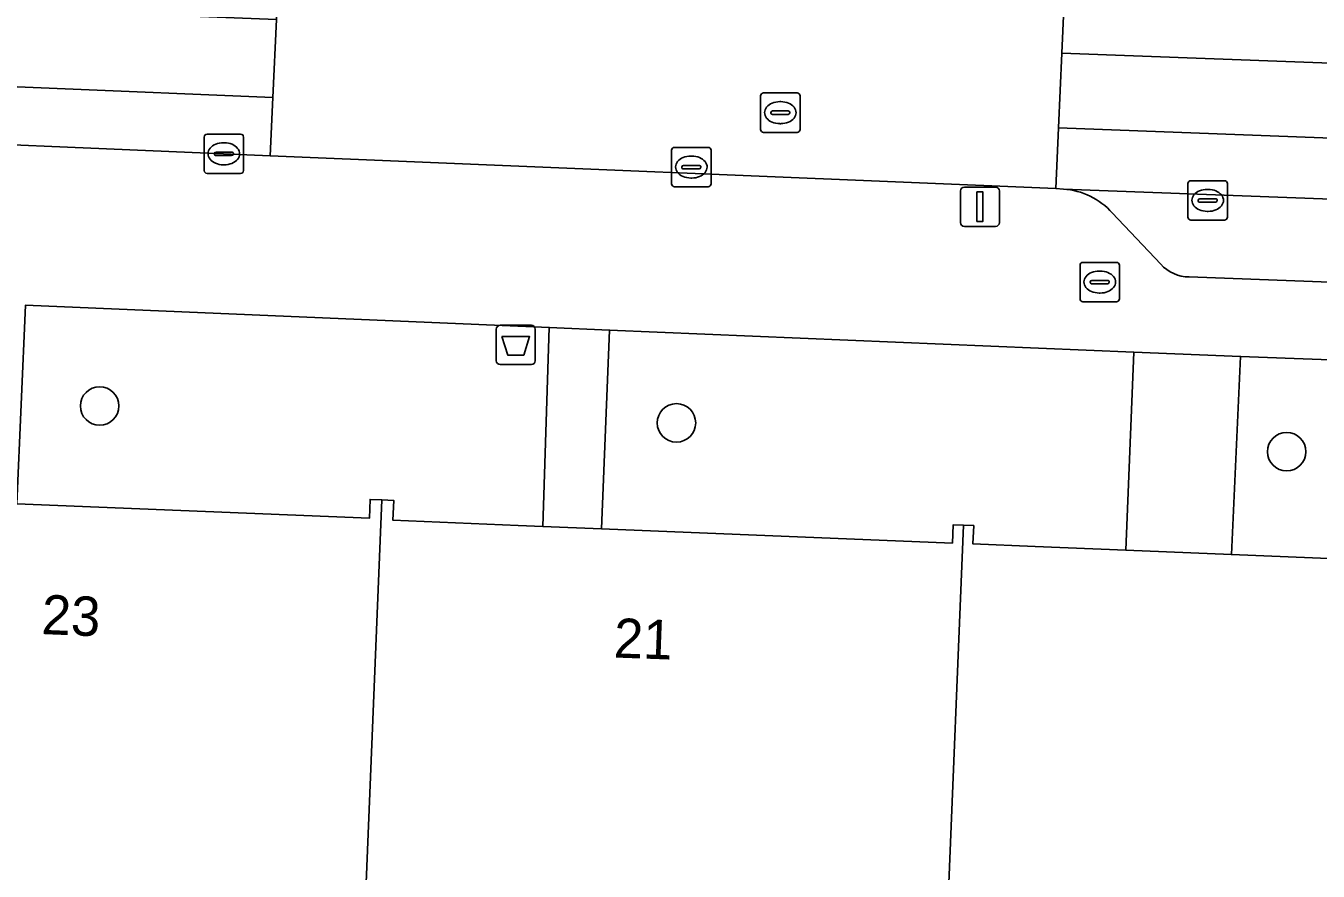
# Model space of a CAD drawing. Extents: x 160732 to 162107, y 387428 to 388479.
# Drawn here: x 161487.49 to 161520.33, y 387731.51 to 387752.98 of the extents above; entities that cross this region are included whole.
import ezdxf

# ---------------------------------------------------------------- set-up
doc = ezdxf.new("R2010")
doc.units = 0
for name, color, linetype in [('IMGEO_Afvalbak', 7, 'Continuous'), ('IMGEO_Boom', 7, 'Continuous'), ('IMGEO_Brandkraan', 7, 'Continuous'), ('IMGEO_Groenvoorziening', 7, 'Continuous'), ('IMGEO_Kolk', 7, 'Continuous'), ('IMGEO_Lichtmast', 7, 'Continuous'), ('IMGEO_Pand', 7, 'Continuous'), ('IMGEO_Pand_nummerreeks', 7, 'Continuous'), ('IMGEO_Parkeervlak_open', 7, 'Continuous'), ('IMGEO_Rijbaan_lokaal_gesloten', 7, 'Continuous'), ('IMGEO_Rijbaan_lokaal_open', 7, 'Continuous'), ('IMGEO_Rioolput', 7, 'Continuous'), ('IMGEO_Voetpad_open', 7, 'Continuous')]:
    doc.layers.add(name, color=color, linetype=linetype)

msp = doc.modelspace()

# ---------------------------------------------------------------- linework, layer by layer
at = {"layer": 'IMGEO_Afvalbak'}
for p, q in [((161499.547, 387745.374), (161500.337, 387745.374)), ((161500.337, 387745.374), (161499.547, 387745.374)), ((161499.447, 387744.474), (161499.447, 387745.274)), ((161499.447, 387745.274), (161499.447, 387744.474)), ((161500.437, 387745.274), (161500.437, 387744.474)), ((161500.437, 387744.474), (161500.437, 387745.274)), ((161500.337, 387744.374), (161499.547, 387744.374)), ((161499.547, 387744.374), (161500.337, 387744.374))]:
    msp.add_line(p, q, dxfattribs=at)
msp.add_lwpolyline([(161499.59, 387745.088), (161500.294, 387745.088), (161500.145, 387744.618), (161499.739, 387744.618), (161499.59, 387745.088)], dxfattribs=at)
for centre, start, end in [((161499.547, 387745.274), 90, 180), ((161499.547, 387745.274), 90, 180), ((161500.337, 387745.274), 0, 90), ((161500.337, 387745.274), 360, 90), ((161499.547, 387744.474), 180, 270), ((161499.547, 387744.474), 180, 270), ((161500.337, 387744.474), 270, 0), ((161500.337, 387744.474), 270, 0)]:
    msp.add_arc(centre, 0.1, start, end, dxfattribs=at)
at = {"layer": 'IMGEO_Boom'}
for centre in [(161489.369, 387743.324), (161504.024, 387742.894), (161519.527, 387742.162)]:
    msp.add_circle(centre, 0.489, dxfattribs=at)
at = {"layer": 'IMGEO_Brandkraan'}
for p, q in [((161514.352, 387746.972), (161515.204, 387746.972)), ((161514.277, 387746.046), (161514.277, 387746.898)), ((161514.765, 387746.752), (161514.79, 387746.752)), ((161515.278, 387746.898), (161515.278, 387746.046)), ((161514.536, 387746.466), (161514.536, 387746.478)), ((161514.974, 387746.429), (161514.576, 387746.429)), ((161514.579, 387746.515), (161514.977, 387746.515)), ((161515.02, 387746.478), (161515.02, 387746.466)), ((161515.204, 387745.972), (161514.352, 387745.972)), ((161514.788, 387746.192), (161514.763, 387746.192))]:
    msp.add_line(p, q, dxfattribs=at)
for points in [[(161514.352, 387746.972), (161515.204, 387746.972)], [(161514.277, 387746.046), (161514.277, 387746.898)], [(161515.278, 387746.898), (161515.278, 387746.046)], [(161515.204, 387745.972), (161514.352, 387745.972)]]:
    msp.add_lwpolyline(points, dxfattribs=at)
for centre, radius, start, end in [((161514.354, 387746.896), 0.0765, 91.552, 178.448), ((161514.354, 387746.896), 0.0765, 91.552, 178.448), ((161515.202, 387746.896), 0.0765, 1.552, 88.448), ((161515.202, 387746.896), 0.0765, 1.552, 88.448), ((161514.576, 387746.475), 0.0403, 85.8775, 175.7526), ((161514.573, 387746.465), 0.0366, 178.938, 274.7102), ((161514.977, 387746.472), 0.043, 264.8664, 352.4533), ((161514.981, 387746.477), 0.0386, 1.7309, 96.639), ((161514.354, 387746.048), 0.0765, 181.552, 268.448), ((161514.354, 387746.048), 0.0765, 181.552, 268.448), ((161515.202, 387746.048), 0.0765, 271.552, 358.448), ((161515.202, 387746.048), 0.0765, 271.552, 358.448)]:
    msp.add_arc(centre, radius, start, end, dxfattribs=at)
for centre, major_axis, ratio, start_param, end_param in [((161514.764, 387746.472), (-0.387, 0.002), 0.722429, 4.712389, 7.853982), ((161514.789, 387746.472), (-0.39, 0.002), 0.717154, 1.570796, 4.712389)]:
    msp.add_ellipse(centre, major_axis=major_axis, ratio=ratio, start_param=start_param, end_param=end_param, dxfattribs=at)
at = {"layer": 'IMGEO_Groenvoorziening'}
for points in [[(161496.222, 387740.472), (161496.241, 387740.948), (161496.542, 387740.936), (161496.842, 387740.924), (161496.821, 387740.421), (161500, 387740.291), (161500.625, 387740.265), (161500.794, 387745.318), (161487.486, 387745.882), (161487.262, 387740.839)], [(161502.323, 387745.253), (161502.122, 387740.204), (161511.036, 387739.839), (161511.055, 387740.305), (161511.315, 387740.294), (161511.575, 387740.284), (161511.556, 387739.818), (161513.139, 387739.753), (161515.444, 387739.659), (161515.645, 387744.687)], [(161525.941, 387739.229), (161525.961, 387739.71), (161526.555, 387739.686), (161526.536, 387739.217), (161530.321, 387739.062), (161530.421, 387744.128), (161518.354, 387744.585), (161518.123, 387739.549)]]:
    msp.add_lwpolyline(points, close=True, dxfattribs=at)
at = {"layer": 'IMGEO_Kolk'}
for p, q in [((161492.025, 387749.305), (161492.025, 387750.157)), ((161492.1, 387750.231), (161492.952, 387750.231)), ((161492.513, 387750.011), (161492.538, 387750.011)), ((161493.026, 387750.157), (161493.026, 387749.305)), ((161492.284, 387749.725), (161492.284, 387749.737)), ((161492.722, 387749.688), (161492.324, 387749.688)), ((161492.327, 387749.774), (161492.725, 387749.774)), ((161492.768, 387749.737), (161492.768, 387749.725)), ((161503.901, 387748.968), (161503.901, 387749.82)), ((161503.976, 387749.894), (161504.828, 387749.894)), ((161504.389, 387749.674), (161504.414, 387749.674)), ((161504.902, 387749.82), (161504.902, 387748.968)), ((161492.536, 387749.451), (161492.511, 387749.451)), ((161504.16, 387749.388), (161504.16, 387749.4)), ((161504.598, 387749.351), (161504.2, 387749.351)), ((161504.203, 387749.437), (161504.601, 387749.437)), ((161504.644, 387749.4), (161504.644, 387749.388)), ((161492.952, 387749.231), (161492.1, 387749.231)), ((161504.412, 387749.114), (161504.387, 387749.114)), ((161517.019, 387748.121), (161517.019, 387748.973)), ((161517.094, 387749.047), (161517.946, 387749.047)), ((161518.02, 387748.973), (161518.02, 387748.121)), ((161504.828, 387748.894), (161503.976, 387748.894)), ((161517.507, 387748.827), (161517.532, 387748.827)), ((161517.278, 387748.541), (161517.278, 387748.553)), ((161517.716, 387748.504), (161517.318, 387748.504)), ((161517.321, 387748.59), (161517.719, 387748.59)), ((161517.762, 387748.553), (161517.762, 387748.541)), ((161517.946, 387748.047), (161517.094, 387748.047)), ((161517.53, 387748.267), (161517.505, 387748.267))]:
    msp.add_line(p, q, dxfattribs=at)
for points in [[(161492.025, 387749.305), (161492.025, 387750.157)], [(161492.1, 387750.231), (161492.952, 387750.231)], [(161493.026, 387750.157), (161493.026, 387749.305)], [(161503.901, 387748.968), (161503.901, 387749.82)], [(161503.976, 387749.894), (161504.828, 387749.894)], [(161504.902, 387749.82), (161504.902, 387748.968)], [(161492.952, 387749.231), (161492.1, 387749.231)], [(161517.019, 387748.121), (161517.019, 387748.973)], [(161517.094, 387749.047), (161517.946, 387749.047)], [(161518.02, 387748.973), (161518.02, 387748.121)], [(161504.828, 387748.894), (161503.976, 387748.894)], [(161517.946, 387748.047), (161517.094, 387748.047)]]:
    msp.add_lwpolyline(points, dxfattribs=at)
for centre, radius, start, end in [((161492.102, 387750.155), 0.0765, 91.552, 178.448), ((161492.102, 387750.155), 0.0765, 91.552, 178.448), ((161492.95, 387750.155), 0.0765, 1.552, 88.448), ((161492.95, 387750.155), 0.0765, 1.552, 88.448), ((161492.324, 387749.734), 0.0403, 85.8775, 175.7526), ((161492.321, 387749.724), 0.0366, 178.938, 274.7102), ((161492.725, 387749.731), 0.043, 264.8664, 352.4533), ((161492.729, 387749.736), 0.0386, 1.7309, 96.639), ((161503.978, 387749.818), 0.0765, 91.552, 178.448), ((161503.978, 387749.818), 0.0765, 91.552, 178.448), ((161504.826, 387749.818), 0.0765, 1.552, 88.448), ((161504.826, 387749.818), 0.0765, 1.552, 88.448), ((161492.102, 387749.307), 0.0765, 181.552, 268.448), ((161492.102, 387749.307), 0.0765, 181.552, 268.448), ((161492.95, 387749.307), 0.0765, 271.552, 358.448), ((161492.95, 387749.307), 0.0765, 271.552, 358.448), ((161504.2, 387749.397), 0.0403, 85.8775, 175.7526), ((161504.197, 387749.387), 0.0366, 178.938, 274.7102), ((161504.601, 387749.394), 0.043, 264.8664, 352.4533), ((161504.605, 387749.399), 0.0386, 1.7309, 96.639), ((161503.978, 387748.97), 0.0765, 181.552, 268.448), ((161503.978, 387748.97), 0.0765, 181.552, 268.448), ((161504.826, 387748.97), 0.0765, 271.552, 358.448), ((161504.826, 387748.97), 0.0765, 271.552, 358.448), ((161517.096, 387748.971), 0.0765, 91.552, 178.448), ((161517.096, 387748.971), 0.0765, 91.552, 178.448), ((161517.944, 387748.971), 0.0765, 1.552, 88.448), ((161517.944, 387748.971), 0.0765, 1.552, 88.448), ((161517.318, 387748.55), 0.0403, 85.8775, 175.7526), ((161517.315, 387748.54), 0.0366, 178.938, 274.7102), ((161517.719, 387748.547), 0.043, 264.8664, 352.4533), ((161517.723, 387748.552), 0.0386, 1.7309, 96.639), ((161517.096, 387748.123), 0.0765, 181.552, 268.448), ((161517.096, 387748.123), 0.0765, 181.552, 268.448), ((161517.944, 387748.123), 0.0765, 271.552, 358.448), ((161517.944, 387748.123), 0.0765, 271.552, 358.448)]:
    msp.add_arc(centre, radius, start, end, dxfattribs=at)
for centre, major_axis, ratio, start_param, end_param in [((161492.512, 387749.731), (-0.387, 0.002), 0.722429, 4.712389, 7.853982), ((161492.537, 387749.731), (-0.39, 0.002), 0.717154, 1.570796, 4.712389), ((161504.388, 387749.394), (-0.387, 0.002), 0.722429, 4.712389, 7.853982), ((161504.413, 387749.394), (-0.39, 0.002), 0.717154, 1.570796, 4.712389), ((161517.506, 387748.547), (-0.387, 0.002), 0.722429, 4.712389, 7.853982), ((161517.531, 387748.547), (-0.39, 0.002), 0.717154, 1.570796, 4.712389)]:
    msp.add_ellipse(centre, major_axis=major_axis, ratio=ratio, start_param=start_param, end_param=end_param, dxfattribs=at)
at = {"layer": 'IMGEO_Lichtmast'}
for p, q in [((161511.239, 387747.986), (161511.239, 387748.786)), ((161511.239, 387748.786), (161511.239, 387747.986)), ((161511.339, 387748.886), (161512.129, 387748.886)), ((161512.129, 387748.886), (161511.339, 387748.886)), ((161512.229, 387748.786), (161512.229, 387747.986)), ((161512.229, 387747.986), (161512.229, 387748.786)), ((161512.129, 387747.886), (161511.339, 387747.886)), ((161511.339, 387747.886), (161512.129, 387747.886))]:
    msp.add_line(p, q, dxfattribs=at)
msp.add_lwpolyline([(161511.659, 387748.761), (161511.809, 387748.761), (161511.809, 387748.011), (161511.659, 387748.011), (161511.659, 387748.761)], dxfattribs=at)
for centre, start, end in [((161511.339, 387748.786), 90, 180), ((161511.339, 387748.786), 90, 180), ((161512.129, 387748.786), 0, 90), ((161512.129, 387748.786), 360, 90), ((161511.339, 387747.986), 180, 270), ((161511.339, 387747.986), 180, 270), ((161512.129, 387747.986), 270, 0), ((161512.129, 387747.986), 270, 0)]:
    msp.add_arc(centre, 0.1, start, end, dxfattribs=at)
at = {"layer": 'IMGEO_Pand'}
for points in [[(161496.542, 387740.936), (161496.241, 387740.948), (161496.222, 387740.472), (161487.262, 387740.839), (161485.784, 387740.9), (161481.649, 387741.069), (161481.364, 387734.116), (161481.181, 387729.656), (161480.423, 387711.121), (161495.296, 387710.514)], [(161502.122, 387740.204), (161500.625, 387740.265), (161500, 387740.291), (161496.821, 387740.421), (161496.842, 387740.924), (161496.542, 387740.936), (161495.296, 387710.514), (161510.071, 387709.911), (161511.315, 387740.294), (161511.055, 387740.305), (161511.036, 387739.839)], [(161515.444, 387739.659), (161513.139, 387739.753), (161511.556, 387739.818), (161511.575, 387740.284), (161511.315, 387740.294), (161510.071, 387709.911), (161554.67, 387708.091), (161555.914, 387738.486), (161555.669, 387738.496), (161555.652, 387738.063), (161546.215, 387738.449), (161544.882, 387738.504), (161541.315, 387738.65), (161541.335, 387739.126), (161540.941, 387739.142), (161540.92, 387738.628), (161531.92, 387738.997), (161530.321, 387739.062), (161526.536, 387739.217), (161526.555, 387739.686), (161525.961, 387739.71), (161525.941, 387739.229), (161518.123, 387739.549)]]:
    msp.add_lwpolyline(points, close=True, dxfattribs=at)
at = {"layer": 'IMGEO_Parkeervlak_open'}
for points in [[(161554.256, 387747.323), (161513.854, 387748.836)], [(161515.097, 387748.229), (161516.328, 387746.926)], [(161517.053, 387746.602), (161550.851, 387745.326)]]:
    msp.add_lwpolyline(points, dxfattribs=at)
for centre, radius, start, end in [((161513.721, 387746.988), 1.853, 42.0509, 85.8934), ((161517.059, 387747.588), 0.986, 222.1781, 269.6625)]:
    msp.add_arc(centre, radius, start, end, dxfattribs=at)
at = {"layer": 'IMGEO_Rijbaan_lokaal_gesloten'}
for points in [[(161453.985, 387752.82), (161493.769, 387751.158), (161493.86, 387753.143), (161454.062, 387754.717)], [(161513.813, 387752.284), (161554.792, 387750.763), (161554.854, 387752.262), (161554.602, 387752.285), (161514.136, 387753.813), (161513.88, 387753.813)], [(161453.924, 387751.306), (161475.226, 387750.442), (161481.81, 387750.186), (161493.701, 387749.681), (161493.769, 387751.158), (161453.985, 387752.82)], [(161513.73, 387750.391), (161554.713, 387748.842), (161554.792, 387750.763), (161513.813, 387752.284)], [(161513.662, 387748.851), (161513.854, 387748.836), (161554.256, 387747.323), (161554.65, 387747.315), (161554.713, 387748.842), (161513.73, 387750.391)]]:
    msp.add_lwpolyline(points, close=True, dxfattribs=at)
at = {"layer": 'IMGEO_Rijbaan_lokaal_open'}
msp.add_lwpolyline([(161495.901, 387754.642), (161493.93, 387754.661), (161493.86, 387753.143), (161493.769, 387751.158), (161493.701, 387749.681), (161513.662, 387748.851), (161513.73, 387750.391), (161513.813, 387752.284), (161513.88, 387753.813), (161512.945, 387753.874)], dxfattribs=at)
at = {"layer": 'IMGEO_Rioolput'}
for p, q in [((161506.237, 387751.276), (161507.089, 387751.276)), ((161506.162, 387750.35), (161506.162, 387751.202)), ((161506.65, 387751.056), (161506.675, 387751.056)), ((161507.163, 387751.202), (161507.163, 387750.35)), ((161506.421, 387750.77), (161506.421, 387750.782)), ((161506.859, 387750.733), (161506.461, 387750.733)), ((161506.464, 387750.819), (161506.862, 387750.819)), ((161506.905, 387750.782), (161506.905, 387750.77)), ((161507.089, 387750.276), (161506.237, 387750.276)), ((161506.673, 387750.496), (161506.648, 387750.496))]:
    msp.add_line(p, q, dxfattribs=at)
for points in [[(161506.237, 387751.276), (161507.089, 387751.276)], [(161506.162, 387750.35), (161506.162, 387751.202)], [(161507.163, 387751.202), (161507.163, 387750.35)], [(161507.089, 387750.276), (161506.237, 387750.276)]]:
    msp.add_lwpolyline(points, dxfattribs=at)
for centre, radius, start, end in [((161506.239, 387751.2), 0.0765, 91.552, 178.448), ((161506.239, 387751.2), 0.0765, 91.552, 178.448), ((161507.087, 387751.2), 0.0765, 1.552, 88.448), ((161507.087, 387751.2), 0.0765, 1.552, 88.448), ((161506.461, 387750.779), 0.0403, 85.8775, 175.7526), ((161506.458, 387750.769), 0.0366, 178.938, 274.7102), ((161506.862, 387750.776), 0.043, 264.8664, 352.4533), ((161506.866, 387750.781), 0.0386, 1.7309, 96.639), ((161506.239, 387750.352), 0.0765, 181.552, 268.448), ((161506.239, 387750.352), 0.0765, 181.552, 268.448), ((161507.087, 387750.352), 0.0765, 271.552, 358.448), ((161507.087, 387750.352), 0.0765, 271.552, 358.448)]:
    msp.add_arc(centre, radius, start, end, dxfattribs=at)
for centre, major_axis, ratio, start_param, end_param in [((161506.649, 387750.776), (-0.387, 0.002), 0.722429, 4.712389, 7.853982), ((161506.674, 387750.776), (-0.39, 0.002), 0.717154, 1.570796, 4.712389)]:
    msp.add_ellipse(centre, major_axis=major_axis, ratio=ratio, start_param=start_param, end_param=end_param, dxfattribs=at)
at = {"layer": 'IMGEO_Voetpad_open'}
for points in [[(161513.854, 387748.836), (161513.662, 387748.851), (161493.701, 387749.681), (161481.81, 387750.186), (161475.226, 387750.442), (161453.924, 387751.306), (161450.937, 387751.401)], [(161516.328, 387746.926), (161515.097, 387748.229)], [(161550.851, 387745.326), (161517.053, 387746.602)], [(161487.486, 387745.882), (161500.794, 387745.318), (161502.323, 387745.253), (161515.645, 387744.687), (161518.354, 387744.585), (161530.421, 387744.128), (161531.936, 387744.071), (161544.979, 387743.577), (161546.34, 387743.526), (161560.299, 387742.998), (161560.505, 387742.99), (161561.511, 387742.952), (161571.049, 387742.591), (161574.808, 387742.475), (161576.171, 387742.433), (161585.644, 387742.046), (161592.449, 387741.779), (161605.968, 387741.217), (161607.329, 387741.155), (161620.657, 387740.598), (161622.157, 387740.53), (161633.643, 387740.077)]]:
    msp.add_lwpolyline(points, dxfattribs=at)
for points in [[(161500.625, 387740.265), (161502.122, 387740.204), (161502.323, 387745.253), (161500.794, 387745.318)], [(161518.123, 387739.549), (161518.354, 387744.585), (161515.645, 387744.687), (161515.444, 387739.659)]]:
    msp.add_lwpolyline(points, close=True, dxfattribs=at)
for centre, radius, start, end in [((161513.721, 387746.988), 1.853, 42.0509, 85.8934), ((161517.059, 387747.588), 0.986, 222.1781, 269.6625)]:
    msp.add_arc(centre, radius, start, end, dxfattribs=at)

# ---------------------------------------------------------------- texts
at = {"layer": 'IMGEO_Pand_nummerreeks'}
for s, rotation, p in [('23', 357.6566, (161487.881, 387737.53)), ('21', 357.901, (161502.42, 387736.934))]:
    msp.add_text(s, height=1, rotation=rotation, dxfattribs=at).set_placement(p)

doc.saveas('drawing.dxf')
